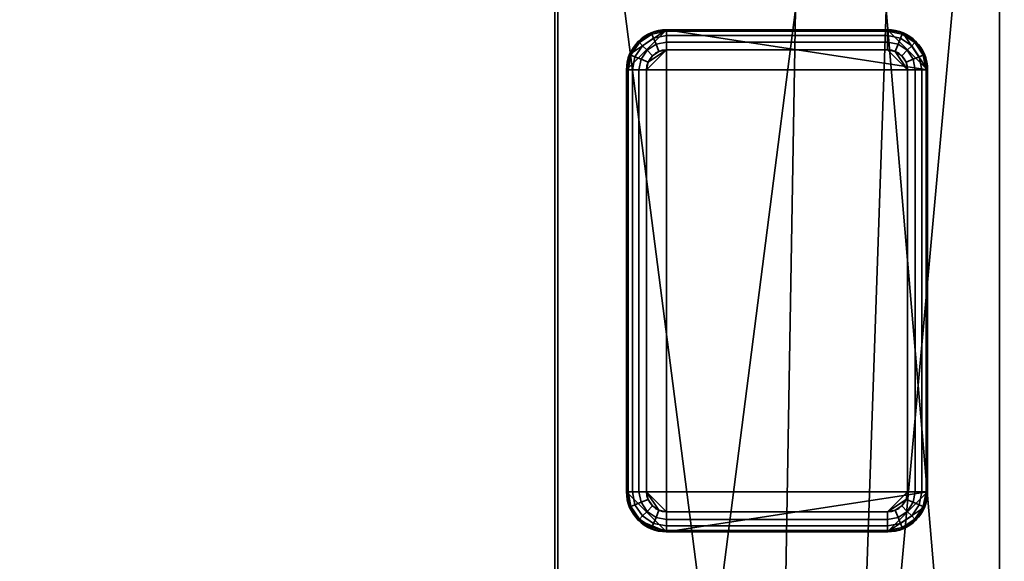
# Model space of a CAD drawing. Header units: millimetres. Extents: x -603 to 3703, y -121 to 193.
# Tile 731 of 1056: x 1934 to 1983, y 120 to 147. Entities that reach past the tile are written whole.
import ezdxf

# ---------------------------------------------------------------- set-up
doc = ezdxf.new("R2010")
doc.units = ezdxf.units.MM
doc.layers.add('152', color=7, linetype='Continuous', true_color=0xffffff)

# ---------------------------------------------------------------- blocks, each defined once
blk = doc.blocks.new('UG_SURFACE_079')
at = {"layer": '152', "color": 7, "linetype": 'Continuous', "lineweight": 35}
for points in [[(1961.15, 55.15, 2008.4), (1961.15, 173.15, 2008.4), (1038.85, 173.15, 2008.4), (1038.85, 55.15, 2008.4)], [(1039, 55.15, 2008.25), (1039, 173.15, 2008.25), (1961, 173.15, 2008.25), (1961, 55.15, 2008.25)], [(1961, 55.15, 2008.25), (1961, 173.15, 2008.25), (1961.15, 173.15, 2008.4), (1961.15, 55.15, 2008.4)]]:
    blk.add_3dface(points, dxfattribs=at)
blk = doc.blocks.new('UG_SURFACE_080')
at = {"layer": '152', "color": 41, "linetype": 'Continuous', "lineweight": 35}
for points in [[(1983.15, 81, 2030.4), (1983.15, 173.15, 2030.4), (1016.85, 173.15, 2030.4), (1016.85, 81, 2030.4)], [(1961.15, 173.15, 2008.4), (1961.15, 55.15, 2008.4), (1038.85, 55.15, 2008.4), (1038.85, 173.15, 2008.4)], [(1972, 89, 2019.25), (1961.15, 173.15, 2008.4), (1973, 173.15, 2020.25), (1973, 147.3, 2020.25)], [(1972, 89, 2019.25), (1972, 55.15, 2019.25), (1961.15, 55.15, 2008.4), (1961.15, 173.15, 2008.4)], [(1983.15, 173.15, 2030.4), (1975.5, 89, 2022.75), (1977.5, 147.3, 2024.75)], [(1983.15, 173.15, 2030.4), (1983.15, 81, 2030.4), (1975.5, 81, 2022.75), (1975.5, 89, 2022.75)], [(1973, 147.3, 2020.25), (1977.5, 147.3, 2024.75), (1975.5, 89, 2022.75), (1972, 89, 2019.25)]]:
    blk.add_3dface(points, dxfattribs=at)
blk = doc.blocks.new('UG_SURFACE_086')
at = {"layer": '152', "color": 7, "linetype": 'Continuous', "lineweight": 35}
for points in [[(1961, 55.15, -5.75), (1961, 173.15, -5.75), (1961.15, 173.15, -5.75), (1961.15, 55.15, -5.75)], [(1961, 55.15, 2008.25), (1961, 173.15, 2008.25), (1961, 173.15, -5.75), (1961, 55.15, -5.75)], [(1961, 173.15, 2008.25), (1961, 55.15, 2008.25), (1961.15, 55.15, 2008.4), (1961.15, 173.15, 2008.4)], [(1961.15, 55.15, -5.75), (1961.15, 173.15, -5.75), (1961.15, 173.15, 2008.4), (1961.15, 55.15, 2008.4)]]:
    blk.add_3dface(points, dxfattribs=at)
blk = doc.blocks.new('UG_SURFACE_088')
at = {"layer": '152', "color": 253, "linetype": 'Continuous', "lineweight": 35}
for points in [[(1966.575, 121.3, -5.75), (1966.575, 146.3, -5.75), (1964.575, 144.3, -5.75), (1964.575, 123.3, -5.75)], [(1964.727, 145.065, -5.75), (1964.575, 144.3, -5.75), (1966.575, 146.3, -5.75)], [(1966.575, 146.3, -5.75), (1965.81, 146.148, -5.75), (1965.161, 145.714, -5.75), (1964.727, 145.065, -5.75)], [(1965.81, 146.148, -5.75), (1965.81, 146.148, -7.75), (1965.161, 145.714, -7.75), (1965.161, 145.714, -5.75)], [(1965.839, 146.077, -8.133), (1965.215, 145.66, -8.133), (1965.161, 145.714, -7.75), (1965.81, 146.148, -7.75)], [(1966.575, 146.3, -5.75), (1966.575, 146.3, -7.75), (1965.81, 146.148, -7.75), (1965.81, 146.148, -5.75)], [(1966.575, 146.224, -8.133), (1965.839, 146.077, -8.133), (1965.81, 146.148, -7.75), (1966.575, 146.3, -7.75)], [(1966.575, 146.007, -8.457), (1965.922, 145.877, -8.457), (1965.839, 146.077, -8.133), (1966.575, 146.224, -8.133)], [(1977.575, 146.3, -7.75), (1966.575, 146.3, -7.75), (1966.575, 146.3, -5.75), (1977.575, 146.3, -5.75)], [(1966.575, 146.3, -5.75), (1966.575, 121.3, -5.75), (1979.575, 123.3, -5.75), (1979.575, 144.3, -5.75)], [(1977.575, 146.3, -5.75), (1966.575, 146.3, -5.75), (1979.575, 144.3, -5.75)], [(1966.575, 146.3, -7.75), (1977.575, 146.3, -7.75), (1977.575, 146.224, -8.133), (1966.575, 146.224, -8.133)], [(1966.575, 146.224, -8.133), (1977.575, 146.224, -8.133), (1977.575, 146.007, -8.457), (1966.575, 146.007, -8.457)], [(1978.34, 146.148, -5.75), (1977.575, 146.3, -5.75), (1979.575, 144.3, -5.75)], [(1978.34, 146.148, -5.75), (1978.34, 146.148, -7.75), (1977.575, 146.3, -7.75), (1977.575, 146.3, -5.75)], [(1978.311, 146.077, -8.133), (1977.575, 146.224, -8.133), (1977.575, 146.3, -7.75), (1978.34, 146.148, -7.75)], [(1978.228, 145.877, -8.457), (1977.575, 146.007, -8.457), (1977.575, 146.224, -8.133), (1978.311, 146.077, -8.133)], [(1978.935, 145.66, -8.133), (1978.311, 146.077, -8.133), (1978.34, 146.148, -7.75), (1978.989, 145.714, -7.75)], [(1979.575, 144.3, -5.75), (1979.423, 145.065, -5.75), (1978.989, 145.714, -5.75), (1978.34, 146.148, -5.75)], [(1978.989, 145.714, -5.75), (1978.989, 145.714, -7.75), (1978.34, 146.148, -7.75), (1978.34, 146.148, -5.75)], [(1965.161, 145.714, -5.75), (1965.161, 145.714, -7.75), (1964.727, 145.065, -7.75), (1964.727, 145.065, -5.75)], [(1965.215, 145.66, -8.133), (1964.798, 145.036, -8.133), (1964.727, 145.065, -7.75), (1965.161, 145.714, -7.75)], [(1965.368, 145.507, -8.457), (1964.998, 144.953, -8.457), (1964.798, 145.036, -8.133), (1965.215, 145.66, -8.133)], [(1965.922, 145.877, -8.457), (1965.368, 145.507, -8.457), (1965.215, 145.66, -8.133), (1965.839, 146.077, -8.133)], [(1966.046, 145.577, -8.674), (1965.597, 145.278, -8.674), (1965.368, 145.507, -8.457), (1965.922, 145.877, -8.457)], [(1966.575, 145.683, -8.674), (1966.046, 145.577, -8.674), (1965.922, 145.877, -8.457), (1966.575, 146.007, -8.457)], [(1966.575, 145.3, -8.75), (1966.192, 145.224, -8.75), (1966.046, 145.577, -8.674), (1966.575, 145.683, -8.674)], [(1966.575, 146.007, -8.457), (1977.575, 146.007, -8.457), (1977.575, 145.683, -8.674), (1966.575, 145.683, -8.674)], [(1966.575, 145.683, -8.674), (1977.575, 145.683, -8.674), (1977.575, 145.3, -8.75), (1966.575, 145.3, -8.75)], [(1978.104, 145.577, -8.674), (1977.575, 145.683, -8.674), (1977.575, 146.007, -8.457), (1978.228, 145.877, -8.457)], [(1977.958, 145.224, -8.75), (1977.575, 145.3, -8.75), (1977.575, 145.683, -8.674), (1978.104, 145.577, -8.674)], [(1978.553, 145.278, -8.674), (1978.104, 145.577, -8.674), (1978.228, 145.877, -8.457), (1978.782, 145.507, -8.457)], [(1978.782, 145.507, -8.457), (1978.228, 145.877, -8.457), (1978.311, 146.077, -8.133), (1978.935, 145.66, -8.133)], [(1979.152, 144.953, -8.457), (1978.782, 145.507, -8.457), (1978.935, 145.66, -8.133), (1979.352, 145.036, -8.133)], [(1979.352, 145.036, -8.133), (1978.935, 145.66, -8.133), (1978.989, 145.714, -7.75), (1979.423, 145.065, -7.75)], [(1979.423, 145.065, -5.75), (1979.423, 145.065, -7.75), (1978.989, 145.714, -7.75), (1978.989, 145.714, -5.75)], [(1965.597, 145.278, -8.674), (1965.298, 144.829, -8.674), (1964.998, 144.953, -8.457), (1965.368, 145.507, -8.457)], [(1965.868, 145.007, -8.75), (1965.651, 144.683, -8.75), (1965.298, 144.829, -8.674), (1965.597, 145.278, -8.674)], [(1966.575, 145.3, -8.75), (1965.575, 144.3, -8.75), (1965.651, 144.683, -8.75)], [(1966.575, 145.3, -8.75), (1977.575, 145.3, -8.75), (1978.575, 144.3, -8.75), (1965.575, 144.3, -8.75)], [(1966.192, 145.224, -8.75), (1965.868, 145.007, -8.75), (1965.597, 145.278, -8.674), (1966.046, 145.577, -8.674)], [(1965.651, 144.683, -8.75), (1965.868, 145.007, -8.75), (1966.192, 145.224, -8.75), (1966.575, 145.3, -8.75)], [(1978.575, 144.3, -8.75), (1977.575, 145.3, -8.75), (1977.958, 145.224, -8.75)], [(1978.282, 145.007, -8.75), (1977.958, 145.224, -8.75), (1978.104, 145.577, -8.674), (1978.553, 145.278, -8.674)], [(1977.958, 145.224, -8.75), (1978.282, 145.007, -8.75), (1978.499, 144.683, -8.75), (1978.575, 144.3, -8.75)], [(1978.499, 144.683, -8.75), (1978.282, 145.007, -8.75), (1978.553, 145.278, -8.674), (1978.852, 144.829, -8.674)], [(1978.852, 144.829, -8.674), (1978.553, 145.278, -8.674), (1978.782, 145.507, -8.457), (1979.152, 144.953, -8.457)], [(1964.727, 145.065, -5.75), (1964.727, 145.065, -7.75), (1964.575, 144.3, -7.75), (1964.575, 144.3, -5.75)], [(1964.798, 145.036, -8.133), (1964.651, 144.3, -8.133), (1964.575, 144.3, -7.75), (1964.727, 145.065, -7.75)], [(1964.998, 144.953, -8.457), (1964.868, 144.3, -8.457), (1964.651, 144.3, -8.133), (1964.798, 145.036, -8.133)], [(1965.298, 144.829, -8.674), (1965.192, 144.3, -8.674), (1964.868, 144.3, -8.457), (1964.998, 144.953, -8.457)], [(1965.651, 144.683, -8.75), (1965.575, 144.3, -8.75), (1965.192, 144.3, -8.674), (1965.298, 144.829, -8.674)], [(1978.575, 144.3, -8.75), (1978.499, 144.683, -8.75), (1978.852, 144.829, -8.674), (1978.958, 144.3, -8.674)], [(1978.958, 144.3, -8.674), (1978.852, 144.829, -8.674), (1979.152, 144.953, -8.457), (1979.282, 144.3, -8.457)], [(1979.282, 144.3, -8.457), (1979.152, 144.953, -8.457), (1979.352, 145.036, -8.133), (1979.499, 144.3, -8.133)], [(1979.499, 144.3, -8.133), (1979.352, 145.036, -8.133), (1979.423, 145.065, -7.75), (1979.575, 144.3, -7.75)], [(1979.575, 144.3, -5.75), (1979.575, 144.3, -7.75), (1979.423, 145.065, -7.75), (1979.423, 145.065, -5.75)], [(1964.575, 144.3, -7.75), (1964.575, 123.3, -7.75), (1964.575, 123.3, -5.75), (1964.575, 144.3, -5.75)], [(1964.575, 123.3, -7.75), (1964.575, 144.3, -7.75), (1964.651, 144.3, -8.133), (1964.651, 123.3, -8.133)], [(1964.651, 123.3, -8.133), (1964.651, 144.3, -8.133), (1964.868, 144.3, -8.457), (1964.868, 123.3, -8.457)], [(1964.868, 123.3, -8.457), (1964.868, 144.3, -8.457), (1965.192, 144.3, -8.674), (1965.192, 123.3, -8.674)], [(1965.192, 123.3, -8.674), (1965.192, 144.3, -8.674), (1965.575, 144.3, -8.75), (1965.575, 123.3, -8.75)], [(1978.575, 144.3, -8.75), (1978.575, 123.3, -8.75), (1965.575, 123.3, -8.75), (1965.575, 144.3, -8.75)], [(1978.958, 144.3, -8.674), (1978.958, 123.3, -8.674), (1978.575, 123.3, -8.75), (1978.575, 144.3, -8.75)], [(1979.282, 144.3, -8.457), (1979.282, 123.3, -8.457), (1978.958, 123.3, -8.674), (1978.958, 144.3, -8.674)], [(1979.499, 144.3, -8.133), (1979.499, 123.3, -8.133), (1979.282, 123.3, -8.457), (1979.282, 144.3, -8.457)], [(1979.575, 144.3, -7.75), (1979.575, 123.3, -7.75), (1979.499, 123.3, -8.133), (1979.499, 144.3, -8.133)], [(1979.575, 123.3, -7.75), (1979.575, 144.3, -7.75), (1979.575, 144.3, -5.75), (1979.575, 123.3, -5.75)], [(1964.575, 123.3, -5.75), (1964.575, 123.3, -7.75), (1964.727, 122.535, -7.75), (1964.727, 122.535, -5.75)], [(1964.651, 123.3, -8.133), (1964.798, 122.564, -8.133), (1964.727, 122.535, -7.75), (1964.575, 123.3, -7.75)], [(1966.575, 121.3, -5.75), (1964.575, 123.3, -5.75), (1964.727, 122.535, -5.75), (1965.161, 121.886, -5.75)], [(1964.868, 123.3, -8.457), (1964.998, 122.647, -8.457), (1964.798, 122.564, -8.133), (1964.651, 123.3, -8.133)], [(1965.192, 123.3, -8.674), (1965.298, 122.771, -8.674), (1964.998, 122.647, -8.457), (1964.868, 123.3, -8.457)], [(1965.575, 123.3, -8.75), (1965.651, 122.917, -8.75), (1965.298, 122.771, -8.674), (1965.192, 123.3, -8.674)], [(1965.575, 123.3, -8.75), (1966.575, 122.3, -8.75), (1966.192, 122.376, -8.75)], [(1965.575, 123.3, -8.75), (1978.575, 123.3, -8.75), (1977.575, 122.3, -8.75), (1966.575, 122.3, -8.75)], [(1966.192, 122.376, -8.75), (1965.868, 122.593, -8.75), (1965.651, 122.917, -8.75), (1965.575, 123.3, -8.75)], [(1979.575, 123.3, -5.75), (1966.575, 121.3, -5.75), (1977.575, 121.3, -5.75)], [(1979.423, 122.535, -5.75), (1979.575, 123.3, -5.75), (1977.575, 121.3, -5.75)], [(1977.575, 122.3, -8.75), (1978.575, 123.3, -8.75), (1978.499, 122.917, -8.75)], [(1978.499, 122.917, -8.75), (1978.575, 123.3, -8.75), (1978.958, 123.3, -8.674), (1978.852, 122.771, -8.674)], [(1978.852, 122.771, -8.674), (1978.958, 123.3, -8.674), (1979.282, 123.3, -8.457), (1979.152, 122.647, -8.457)], [(1979.152, 122.647, -8.457), (1979.282, 123.3, -8.457), (1979.499, 123.3, -8.133), (1979.352, 122.564, -8.133)], [(1979.352, 122.564, -8.133), (1979.499, 123.3, -8.133), (1979.575, 123.3, -7.75), (1979.423, 122.535, -7.75)], [(1979.423, 122.535, -5.75), (1979.423, 122.535, -7.75), (1979.575, 123.3, -7.75), (1979.575, 123.3, -5.75)], [(1964.998, 122.647, -8.457), (1965.368, 122.093, -8.457), (1965.215, 121.94, -8.133), (1964.798, 122.564, -8.133)], [(1965.298, 122.771, -8.674), (1965.597, 122.322, -8.674), (1965.368, 122.093, -8.457), (1964.998, 122.647, -8.457)], [(1965.651, 122.917, -8.75), (1965.868, 122.593, -8.75), (1965.597, 122.322, -8.674), (1965.298, 122.771, -8.674)], [(1978.499, 122.917, -8.75), (1978.282, 122.593, -8.75), (1977.958, 122.376, -8.75), (1977.575, 122.3, -8.75)], [(1978.282, 122.593, -8.75), (1978.499, 122.917, -8.75), (1978.852, 122.771, -8.674), (1978.553, 122.322, -8.674)], [(1978.553, 122.322, -8.674), (1978.852, 122.771, -8.674), (1979.152, 122.647, -8.457), (1978.782, 122.093, -8.457)], [(1978.782, 122.093, -8.457), (1979.152, 122.647, -8.457), (1979.352, 122.564, -8.133), (1978.935, 121.94, -8.133)], [(1964.798, 122.564, -8.133), (1965.215, 121.94, -8.133), (1965.161, 121.886, -7.75), (1964.727, 122.535, -7.75)], [(1964.727, 122.535, -5.75), (1964.727, 122.535, -7.75), (1965.161, 121.886, -7.75), (1965.161, 121.886, -5.75)], [(1965.597, 122.322, -8.674), (1966.046, 122.023, -8.674), (1965.922, 121.723, -8.457), (1965.368, 122.093, -8.457)], [(1965.868, 122.593, -8.75), (1966.192, 122.376, -8.75), (1966.046, 122.023, -8.674), (1965.597, 122.322, -8.674)], [(1966.192, 122.376, -8.75), (1966.575, 122.3, -8.75), (1966.575, 121.917, -8.674), (1966.046, 122.023, -8.674)], [(1977.575, 121.917, -8.674), (1966.575, 121.917, -8.674), (1966.575, 122.3, -8.75), (1977.575, 122.3, -8.75)], [(1977.575, 121.3, -5.75), (1978.34, 121.452, -5.75), (1978.989, 121.886, -5.75), (1979.423, 122.535, -5.75)], [(1977.575, 122.3, -8.75), (1977.958, 122.376, -8.75), (1978.104, 122.023, -8.674), (1977.575, 121.917, -8.674)], [(1977.958, 122.376, -8.75), (1978.282, 122.593, -8.75), (1978.553, 122.322, -8.674), (1978.104, 122.023, -8.674)], [(1978.104, 122.023, -8.674), (1978.553, 122.322, -8.674), (1978.782, 122.093, -8.457), (1978.228, 121.723, -8.457)], [(1978.935, 121.94, -8.133), (1979.352, 122.564, -8.133), (1979.423, 122.535, -7.75), (1978.989, 121.886, -7.75)], [(1978.989, 121.886, -5.75), (1978.989, 121.886, -7.75), (1979.423, 122.535, -7.75), (1979.423, 122.535, -5.75)], [(1965.215, 121.94, -8.133), (1965.839, 121.523, -8.133), (1965.81, 121.452, -7.75), (1965.161, 121.886, -7.75)], [(1965.161, 121.886, -5.75), (1965.161, 121.886, -7.75), (1965.81, 121.452, -7.75), (1965.81, 121.452, -5.75)], [(1965.161, 121.886, -5.75), (1965.81, 121.452, -5.75), (1966.575, 121.3, -5.75)], [(1965.368, 122.093, -8.457), (1965.922, 121.723, -8.457), (1965.839, 121.523, -8.133), (1965.215, 121.94, -8.133)], [(1965.922, 121.723, -8.457), (1966.575, 121.593, -8.457), (1966.575, 121.376, -8.133), (1965.839, 121.523, -8.133)], [(1966.046, 122.023, -8.674), (1966.575, 121.917, -8.674), (1966.575, 121.593, -8.457), (1965.922, 121.723, -8.457)], [(1977.575, 121.593, -8.457), (1966.575, 121.593, -8.457), (1966.575, 121.917, -8.674), (1977.575, 121.917, -8.674)], [(1977.575, 121.917, -8.674), (1978.104, 122.023, -8.674), (1978.228, 121.723, -8.457), (1977.575, 121.593, -8.457)], [(1977.575, 121.593, -8.457), (1978.228, 121.723, -8.457), (1978.311, 121.523, -8.133), (1977.575, 121.376, -8.133)], [(1978.228, 121.723, -8.457), (1978.782, 122.093, -8.457), (1978.935, 121.94, -8.133), (1978.311, 121.523, -8.133)], [(1978.311, 121.523, -8.133), (1978.935, 121.94, -8.133), (1978.989, 121.886, -7.75), (1978.34, 121.452, -7.75)], [(1978.34, 121.452, -5.75), (1978.34, 121.452, -7.75), (1978.989, 121.886, -7.75), (1978.989, 121.886, -5.75)], [(1965.839, 121.523, -8.133), (1966.575, 121.376, -8.133), (1966.575, 121.3, -7.75), (1965.81, 121.452, -7.75)], [(1965.81, 121.452, -5.75), (1965.81, 121.452, -7.75), (1966.575, 121.3, -7.75), (1966.575, 121.3, -5.75)], [(1977.575, 121.376, -8.133), (1966.575, 121.376, -8.133), (1966.575, 121.593, -8.457), (1977.575, 121.593, -8.457)], [(1977.575, 121.3, -7.75), (1966.575, 121.3, -7.75), (1966.575, 121.376, -8.133), (1977.575, 121.376, -8.133)], [(1966.575, 121.3, -7.75), (1977.575, 121.3, -7.75), (1977.575, 121.3, -5.75), (1966.575, 121.3, -5.75)], [(1977.575, 121.376, -8.133), (1978.311, 121.523, -8.133), (1978.34, 121.452, -7.75), (1977.575, 121.3, -7.75)], [(1977.575, 121.3, -5.75), (1977.575, 121.3, -7.75), (1978.34, 121.452, -7.75), (1978.34, 121.452, -5.75)]]:
    blk.add_3dface(points, dxfattribs=at)
blk = doc.blocks.new('UG_SURFACE_089')
at = {"layer": '152', "color": 41, "linetype": 'Continuous', "lineweight": 35}
for points in [[(1961.15, 173.15, -5.75), (1961.15, 55.15, -5.75), (1961.15, 55.15, 2008.4), (1961.15, 173.15, 2008.4)], [(1961.15, 55.15, -5.75), (1961.15, 173.15, -5.75), (1973, 173.15, -5.75), (1973, 147.3, -5.75)], [(1961.15, 173.15, 2008.4), (1961.15, 55.15, 2008.4), (1972, 55.15, 2019.25), (1972, 89, 2019.25)], [(1973, 147.3, 2020.25), (1973, 173.15, 2020.25), (1961.15, 173.15, 2008.4), (1972, 89, 2019.25)], [(1977.5, 147.3, 2024.75), (1975.5, 89, 2022.75), (1983.15, 173.15, 2030.4)], [(1975.5, 89, 2022.75), (1975.5, 81, 2022.75), (1983.15, 81, 2030.4), (1983.15, 173.15, 2030.4)], [(1977.5, 147.3, -5.75), (1977.5, 173.15, -5.75), (1983.15, 173.15, -5.75), (1983.15, 81, -5.75)], [(1983.15, 81, -5.75), (1983.15, 173.15, -5.75), (1983.15, 173.15, 2030.4), (1983.15, 81, 2030.4)], [(1961.15, 55.15, -5.75), (1973, 147.3, -5.75), (1972, 89, -5.75)], [(1973, 147.3, -5.75), (1977.5, 147.3, -5.75), (1975.5, 89, -5.75), (1972, 89, -5.75)], [(1972, 89, 2019.25), (1975.5, 89, 2022.75), (1977.5, 147.3, 2024.75), (1973, 147.3, 2020.25)], [(1977.5, 147.3, -5.75), (1983.15, 81, -5.75), (1975.5, 81, -5.75), (1975.5, 89, -5.75)]]:
    blk.add_3dface(points, dxfattribs=at)
blk = doc.blocks.new('UG_SURFACE_179')
at = {"layer": '152', "color": 252, "linetype": 'Continuous', "lineweight": 35}
for points in [[(2165, -18, 2212.25), (2165, 174.4, 2212.25), (835, 174.4, 2212.25), (835, -18, 2212.25)], [(985, -18, 2062.25), (985, 174.4, 2062.25), (2015, 174.4, 2062.25), (2015, -18, 2062.25)]]:
    blk.add_3dface(points, dxfattribs=at)

msp = doc.modelspace()

# ---------------------------------------------------------------- linework, layer by layer
at = {"layer": '152', "color": 7, "linetype": 'Continuous', "lineweight": 35}
for p, q in [((1961, 55.15, 2008.25), (1961, 173.15, 2008.25)), ((1961, 55.15, 2008.25), (1961, 173.15, 2008.25)), ((1961, 55.15, -5.75), (1961, 173.15, -5.75)), ((1961.15, 55.15, 2008.4), (1961.15, 173.15, 2008.4)), ((1961.15, 55.15, -5.75), (1961.15, 173.15, -5.75)), ((1961.15, 55.15, 2008.4), (1961.15, 173.15, 2008.4))]:
    msp.add_line(p, q, dxfattribs=at)
at = {"layer": '152', "color": 41, "linetype": 'Continuous', "lineweight": 35}
for p, q in [((1961.15, 173.15, 2008.4), (1961.15, 55.15, 2008.4)), ((1961.15, 173.15, -5.75), (1961.15, 55.15, -5.75)), ((1961.15, 173.15, 2008.4), (1961.15, 55.15, 2008.4)), ((1983.15, 81, -5.75), (1983.15, 173.15, -5.75)), ((1983.15, 81, 2030.4), (1983.15, 173.15, 2030.4)), ((1983.15, 81, 2030.4), (1983.15, 173.15, 2030.4))]:
    msp.add_line(p, q, dxfattribs=at)
at = {"layer": '152', "color": 253, "linetype": 'Continuous', "lineweight": 35}
for p, q in [((1977.575, 146.3, -7.75), (1966.575, 146.3, -7.75)), ((1966.575, 146.3, -5.75), (1977.575, 146.3, -5.75)), ((1966.575, 146.3, -7.75), (1966.575, 146.3, -5.75)), ((1977.575, 146.3, -7.75), (1977.575, 146.3, -5.75)), ((1966.575, 145.3, -8.75), (1977.575, 145.3, -8.75)), ((1964.575, 144.3, -7.75), (1964.575, 123.3, -7.75)), ((1964.575, 144.3, -7.75), (1964.575, 144.3, -5.75)), ((1964.575, 123.3, -5.75), (1964.575, 144.3, -5.75)), ((1965.575, 123.3, -8.75), (1965.575, 144.3, -8.75)), ((1978.575, 144.3, -8.75), (1978.575, 123.3, -8.75)), ((1979.575, 123.3, -7.75), (1979.575, 144.3, -7.75)), ((1979.575, 144.3, -5.75), (1979.575, 123.3, -5.75)), ((1979.575, 144.3, -7.75), (1979.575, 144.3, -5.75)), ((1964.575, 123.3, -7.75), (1964.575, 123.3, -5.75)), ((1979.575, 123.3, -7.75), (1979.575, 123.3, -5.75)), ((1977.575, 122.3, -8.75), (1966.575, 122.3, -8.75)), ((1966.575, 121.3, -7.75), (1977.575, 121.3, -7.75)), ((1966.575, 121.3, -7.75), (1966.575, 121.3, -5.75)), ((1977.575, 121.3, -5.75), (1966.575, 121.3, -5.75)), ((1977.575, 121.3, -7.75), (1977.575, 121.3, -5.75))]:
    msp.add_line(p, q, dxfattribs=at)
for centre, start, end in [((1966.575, 144.3, -7.75), 90, 180), ((1977.575, 144.3, -7.75), 0, 90), ((1966.575, 123.3, -7.75), 180, 270), ((1977.575, 123.3, -7.75), 270, 0)]:
    msp.add_arc(centre, 2, start, end, dxfattribs=at)
at = {"layer": '152', "color": 253, "linetype": 'Continuous', "lineweight": 35, "extrusion": (0, 0, -1)}
for centre, radius, start, end in [((-1966.575, 144.3, 5.75), 2, 0, 90), ((-1977.575, 144.3, 5.75), 2, 90, 180), ((-1966.575, 144.3, 8.75), 1, 0, 90), ((-1977.575, 144.3, 8.75), 1, 90, 180), ((-1966.575, 123.3, 5.75), 2, 270, 0), ((-1966.575, 123.3, 8.75), 1, 270, 0), ((-1977.575, 123.3, 5.75), 2, 180, 270), ((-1977.575, 123.3, 8.75), 1, 180, 270)]:
    msp.add_arc(centre, radius, start, end, dxfattribs=at)
at = {"layer": '152', "color": 253, "linetype": 'Continuous', "lineweight": 35, "extrusion": (1, 0, 0)}
for centre, start, end in [((145.3, -7.75, 1966.575), 270, 0), ((145.3, -7.75, 1977.575), 270, 0), ((122.3, -7.75, 1966.575), 180, 270), ((122.3, -7.75, 1977.575), 180, 270)]:
    msp.add_arc(centre, 1, start, end, dxfattribs=at)
at = {"layer": '152', "color": 253, "linetype": 'Continuous', "lineweight": 35, "extrusion": (0, 1, 0)}
for centre, start, end in [((-1965.575, -7.75, 144.3), 270, 0), ((-1978.575, -7.75, 144.3), 180, 270), ((-1965.575, -7.75, 123.3), 270, 0), ((-1978.575, -7.75, 123.3), 180, 270)]:
    msp.add_arc(centre, 1, start, end, dxfattribs=at)

# ---------------------------------------------------------------- block references
at = {"layer": '152', "color": 7, "linetype": 'Continuous', "lineweight": 35}
for name in ['UG_SURFACE_079', 'UG_SURFACE_086']:
    msp.add_blockref(name, (0, 0), dxfattribs=at)
at = {"layer": '152', "color": 252, "linetype": 'Continuous', "lineweight": 35}
msp.add_blockref('UG_SURFACE_179', (0, 0), dxfattribs=at)
at = {"layer": '152', "color": 41, "linetype": 'Continuous', "lineweight": 35}
for name in ['UG_SURFACE_080', 'UG_SURFACE_089']:
    msp.add_blockref(name, (0, 0), dxfattribs=at)
at = {"layer": '152', "color": 253, "linetype": 'Continuous', "lineweight": 35}
msp.add_blockref('UG_SURFACE_088', (0, 0), dxfattribs=at)

doc.saveas('drawing.dxf')
